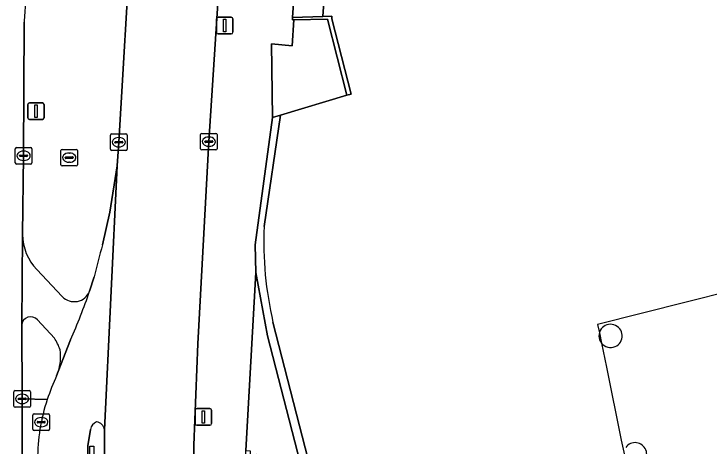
# Model space of a CAD drawing. Extents: x 160806 to 161707, y 383696 to 384148.
# Drawn here: x 161240.31 to 161282.26, y 384045.04 to 384071.1 of the extents above; entities that cross this region are included whole.
import ezdxf

# ---------------------------------------------------------------- set-up
doc = ezdxf.new("R2010")
doc.units = 0
for name, color, linetype in [('IMGEO_Berm_groen', 7, 'Continuous'), ('IMGEO_Erf', 7, 'Continuous'), ('IMGEO_Fietspad_open', 7, 'Continuous'), ('IMGEO_Groenvoorziening', 7, 'Continuous'), ('IMGEO_Kolk', 7, 'Continuous'), ('IMGEO_Lichtmast', 7, 'Continuous'), ('IMGEO_Muur', 7, 'Continuous'), ('IMGEO_Pand', 7, 'Continuous'), ('IMGEO_Pand_overbouw', 7, 'Continuous'), ('IMGEO_Rijbaan_lokaal_gesloten', 7, 'Continuous'), ('IMGEO_Verkeerseiland_gesloten', 7, 'Continuous'), ('IMGEO_Verkeerseiland_open', 7, 'Continuous'), ('IMGEO_Voetpad_op_trap', 7, 'Continuous'), ('IMGEO_Voetpad_open', 7, 'Continuous')]:
    doc.layers.add(name, color=color, linetype=linetype)

msp = doc.modelspace()

# ---------------------------------------------------------------- linework, layer by layer
at = {"layer": 'IMGEO_Berm_groen'}
for points in [[(161245.651, 384057.178), (161246.101, 384059.141), (161246.534, 384061.926), (161246.642, 384063.354), (161247.385, 384075.974)], [(161240.932, 384070.595), (161240.898, 384062.544), (161240.839, 384057.795)], [(161241.697, 384055.675), (161243.231, 384054.048)], [(161244.88, 384054.377), (161245.164, 384055.248)], [(161240.785, 384052.326), (161240.812, 384047.879), (161242.322, 384047.839)], [(161242.758, 384051.553), (161241.732, 384052.655)], [(161242.891, 384049.279), (161242.992, 384049.531)]]:
    msp.add_lwpolyline(points, dxfattribs=at)
for centre, radius, start, end in [((161256.546, 384070.063), 15.623, 173.8448, 178.0481), ((161243.882, 384057.793), 3.043, 179.9635, 224.1045), ((161339.607, 384032.443), 97.158, 165.25117, 166.42502), ((161243.949, 384054.746), 1.001, 224.1663, 338.4001), ((161241.328, 384052.291), 0.544, 41.9638, 176.3519), ((161239.773, 384049.669), 3.53, 19.3784, 32.2636), ((161239.952, 384050.448), 3.175, 343.2132, 7.0929), ((161256.438, 384043.094), 14.892, 155.4592, 161.419)]:
    msp.add_arc(centre, radius, start, end, dxfattribs=at)
at = {"layer": 'IMGEO_Erf'}
for points in [[(161258.142, 384075.877), (161259.259, 384075.342), (161258.953, 384070.946), (161259.485, 384070.964), (161259.499, 384070.804), (161260.651, 384066.265), (161260.403, 384066.198), (161256.404, 384064.995), (161255.41, 384058.281)], [(161255.944, 384052.5), (161269.44, 384000), (161277.147, 383970.021), (161277.255, 383970.048), (161278.831, 383963.961), (161284.147, 383964.369), (161284.463, 383960.399), (161296.995, 383961.414)]]:
    msp.add_lwpolyline(points, dxfattribs=at)
for centre, radius, start, end in [((161276.781, 384057.34), 21.392, 177.4786, 193.0765), ((161276.312, 384051.68), 0.7, 292.9038, 143.3297), ((161276.312, 384051.68), 0.7, 143.3502, 292.8833), ((161277.793, 384044.543), 0.7, 321.5287, 143.4389)]:
    msp.add_arc(centre, radius, start, end, dxfattribs=at)
at = {"layer": 'IMGEO_Fietspad_open'}
for points in [[(161249.628, 384108.58), (161249.439, 384106.473), (161249.367, 384105.443), (161249.34, 384104.733), (161249.2, 384102.659), (161247.385, 384075.974), (161246.642, 384063.354), (161246.534, 384061.926), (161245.768, 384046.018), (161245.774, 384039.965)], [(161254.96, 383995.918), (161254.342, 384000), (161252.995, 384010.522), (161252.225, 384018.324), (161251.404, 384031.316), (161251.17, 384045.084), (161251.414, 384051.201), (161252.071, 384063.398), (161254.594, 384102.029), (161254.881, 384105.245)], [(161245.768, 384046.018), (161246.534, 384061.926), (161246.101, 384059.141), (161245.651, 384057.178)], [(161240.839, 384057.795), (161240.785, 384052.326)], [(161243.231, 384054.048), (161241.697, 384055.675)], [(161245.164, 384055.248), (161244.88, 384054.377)], [(161241.732, 384052.655), (161242.758, 384051.553)], [(161243.731, 384051.446), (161242.992, 384049.531), (161242.891, 384049.279)], [(161242.992, 384049.531), (161243.731, 384051.446)], [(161244.731, 384032.028), (161244.792, 384040.216), (161244.782, 384045.046), (161244.928, 384046.038)]]:
    msp.add_lwpolyline(points, dxfattribs=at)
for centre, radius, start, end in [((161243.882, 384057.793), 3.043, 179.9635, 224.1045), ((161339.607, 384032.443), 97.158, 165.25117, 166.42502), ((161243.949, 384054.746), 1.001, 224.1663, 338.4001), ((161210.657, 384066.102), 36.176, 336.1002, 341.0879), ((161210.657, 384066.102), 36.176, 336.1002, 341.0879), ((161241.328, 384052.291), 0.544, 41.9638, 176.3519), ((161239.773, 384049.669), 3.53, 19.3784, 32.2636), ((161239.952, 384050.448), 3.175, 343.2132, 7.0929), ((161256.438, 384043.094), 14.892, 155.4592, 161.419), ((161253.262, 384044.214), 11.525, 161.6658, 179.9197), ((161245.484, 384045.958), 0.562, 108.6767, 171.8119), ((161245.245, 384045.968), 0.525, 5.4499, 83.5707)]:
    msp.add_arc(centre, radius, start, end, dxfattribs=at)
at = {"layer": 'IMGEO_Groenvoorziening'}
msp.add_lwpolyline([(161257.201, 384070.744), (161257.098, 384069.176), (161255.854, 384069.288), (161255.909, 384064.846), (161256.404, 384064.995), (161260.403, 384066.198), (161259.242, 384070.784)], close=True, dxfattribs=at)
at = {"layer": 'IMGEO_Kolk'}
for p, q in [((161246.14, 384062.932), (161246.14, 384063.784)), ((161246.215, 384063.858), (161247.067, 384063.858)), ((161246.628, 384063.638), (161246.653, 384063.638)), ((161247.141, 384063.784), (161247.141, 384062.932)), ((161251.571, 384062.967), (161251.571, 384063.819)), ((161251.646, 384063.893), (161252.498, 384063.893)), ((161252.059, 384063.673), (161252.084, 384063.673)), ((161252.572, 384063.819), (161252.572, 384062.967)), ((161246.399, 384063.352), (161246.399, 384063.364)), ((161246.837, 384063.315), (161246.439, 384063.315)), ((161246.442, 384063.401), (161246.84, 384063.401)), ((161246.883, 384063.364), (161246.883, 384063.352)), ((161251.83, 384063.387), (161251.83, 384063.399)), ((161252.268, 384063.35), (161251.87, 384063.35)), ((161251.873, 384063.436), (161252.271, 384063.436)), ((161252.314, 384063.399), (161252.314, 384063.387)), ((161240.397, 384062.118), (161240.397, 384062.97)), ((161240.472, 384063.044), (161241.324, 384063.044)), ((161240.885, 384062.824), (161240.91, 384062.824)), ((161241.398, 384062.97), (161241.398, 384062.118)), ((161243.149, 384062.003), (161243.149, 384062.855)), ((161243.224, 384062.929), (161244.076, 384062.929)), ((161244.15, 384062.855), (161244.15, 384062.003)), ((161247.067, 384062.858), (161246.215, 384062.858)), ((161246.651, 384063.078), (161246.626, 384063.078)), ((161252.498, 384062.893), (161251.646, 384062.893)), ((161252.082, 384063.113), (161252.057, 384063.113)), ((161240.656, 384062.538), (161240.656, 384062.55)), ((161241.094, 384062.501), (161240.696, 384062.501)), ((161240.699, 384062.587), (161241.097, 384062.587)), ((161241.14, 384062.55), (161241.14, 384062.538)), ((161243.408, 384062.423), (161243.408, 384062.435)), ((161243.846, 384062.386), (161243.448, 384062.386)), ((161243.451, 384062.472), (161243.849, 384062.472)), ((161243.637, 384062.709), (161243.662, 384062.709)), ((161243.892, 384062.435), (161243.892, 384062.423)), ((161241.324, 384062.044), (161240.472, 384062.044)), ((161240.908, 384062.264), (161240.883, 384062.264)), ((161243.66, 384062.149), (161243.635, 384062.149)), ((161244.076, 384061.929), (161243.224, 384061.929)), ((161240.311, 384047.453), (161240.311, 384048.305)), ((161240.386, 384048.379), (161241.238, 384048.379)), ((161240.799, 384048.159), (161240.824, 384048.159)), ((161241.312, 384048.305), (161241.312, 384047.453)), ((161240.57, 384047.873), (161240.57, 384047.885)), ((161241.008, 384047.836), (161240.61, 384047.836)), ((161240.613, 384047.922), (161241.011, 384047.922)), ((161241.054, 384047.885), (161241.054, 384047.873)), ((161241.238, 384047.379), (161240.386, 384047.379)), ((161240.822, 384047.599), (161240.797, 384047.599)), ((161241.46, 384046.053), (161241.46, 384046.905)), ((161241.535, 384046.979), (161242.387, 384046.979)), ((161242.461, 384046.905), (161242.461, 384046.053)), ((161241.719, 384046.473), (161241.719, 384046.485)), ((161242.157, 384046.436), (161241.759, 384046.436)), ((161241.762, 384046.522), (161242.16, 384046.522)), ((161241.948, 384046.759), (161241.973, 384046.759)), ((161242.203, 384046.485), (161242.203, 384046.473)), ((161241.971, 384046.199), (161241.946, 384046.199)), ((161242.387, 384045.979), (161241.535, 384045.979))]:
    msp.add_line(p, q, dxfattribs=at)
for points in [[(161246.14, 384062.932), (161246.14, 384063.784)], [(161246.215, 384063.858), (161247.067, 384063.858)], [(161247.141, 384063.784), (161247.141, 384062.932)], [(161251.571, 384062.967), (161251.571, 384063.819)], [(161251.646, 384063.893), (161252.498, 384063.893)], [(161252.572, 384063.819), (161252.572, 384062.967)], [(161240.397, 384062.118), (161240.397, 384062.97)], [(161240.472, 384063.044), (161241.324, 384063.044)], [(161241.398, 384062.97), (161241.398, 384062.118)], [(161243.149, 384062.003), (161243.149, 384062.855)], [(161243.224, 384062.929), (161244.076, 384062.929)], [(161244.15, 384062.855), (161244.15, 384062.003)], [(161247.067, 384062.858), (161246.215, 384062.858)], [(161252.498, 384062.893), (161251.646, 384062.893)], [(161241.324, 384062.044), (161240.472, 384062.044)], [(161244.076, 384061.929), (161243.224, 384061.929)], [(161240.311, 384047.453), (161240.311, 384048.305)], [(161240.386, 384048.379), (161241.238, 384048.379)], [(161241.312, 384048.305), (161241.312, 384047.453)], [(161241.238, 384047.379), (161240.386, 384047.379)], [(161241.46, 384046.053), (161241.46, 384046.905)], [(161241.535, 384046.979), (161242.387, 384046.979)], [(161242.461, 384046.905), (161242.461, 384046.053)], [(161242.387, 384045.979), (161241.535, 384045.979)]]:
    msp.add_lwpolyline(points, dxfattribs=at)
for centre, radius, start, end in [((161246.217, 384063.782), 0.0765, 91.552, 178.448), ((161246.217, 384063.782), 0.0765, 91.552, 178.448), ((161247.065, 384063.782), 0.0765, 1.552, 88.448), ((161247.065, 384063.782), 0.0765, 1.552, 88.448), ((161251.648, 384063.817), 0.0765, 91.552, 178.448), ((161251.648, 384063.817), 0.0765, 91.552, 178.448), ((161252.496, 384063.817), 0.0765, 1.552, 88.448), ((161252.496, 384063.817), 0.0765, 1.552, 88.448), ((161246.439, 384063.361), 0.0403, 85.8775, 175.7526), ((161246.436, 384063.351), 0.0366, 178.938, 274.7102), ((161246.84, 384063.358), 0.043, 264.8664, 352.4533), ((161246.844, 384063.363), 0.0386, 1.7309, 96.639), ((161251.87, 384063.396), 0.0403, 85.8775, 175.7526), ((161251.867, 384063.386), 0.0366, 178.938, 274.7102), ((161252.271, 384063.393), 0.043, 264.8664, 352.4533), ((161252.275, 384063.398), 0.0386, 1.7309, 96.639), ((161240.474, 384062.968), 0.0765, 91.552, 178.448), ((161240.474, 384062.968), 0.0765, 91.552, 178.448), ((161241.322, 384062.968), 0.0765, 1.552, 88.448), ((161241.322, 384062.968), 0.0765, 1.552, 88.448), ((161243.226, 384062.853), 0.0765, 91.552, 178.448), ((161243.226, 384062.853), 0.0765, 91.552, 178.448), ((161244.074, 384062.853), 0.0765, 1.552, 88.448), ((161244.074, 384062.853), 0.0765, 1.552, 88.448), ((161246.217, 384062.934), 0.0765, 181.552, 268.448), ((161246.217, 384062.934), 0.0765, 181.552, 268.448), ((161247.065, 384062.934), 0.0765, 271.552, 358.448), ((161247.065, 384062.934), 0.0765, 271.552, 358.448), ((161251.648, 384062.969), 0.0765, 181.552, 268.448), ((161251.648, 384062.969), 0.0765, 181.552, 268.448), ((161252.496, 384062.969), 0.0765, 271.552, 358.448), ((161252.496, 384062.969), 0.0765, 271.552, 358.448), ((161240.696, 384062.547), 0.0403, 85.8775, 175.7526), ((161240.693, 384062.537), 0.0366, 178.938, 274.7102), ((161241.097, 384062.544), 0.043, 264.8664, 352.4533), ((161241.101, 384062.549), 0.0386, 1.7309, 96.639), ((161243.448, 384062.432), 0.0403, 85.8775, 175.7526), ((161243.445, 384062.422), 0.0366, 178.938, 274.7102), ((161243.849, 384062.429), 0.043, 264.8664, 352.4533), ((161243.853, 384062.434), 0.0386, 1.7309, 96.639), ((161240.474, 384062.12), 0.0765, 181.552, 268.448), ((161240.474, 384062.12), 0.0765, 181.552, 268.448), ((161241.322, 384062.12), 0.0765, 271.552, 358.448), ((161241.322, 384062.12), 0.0765, 271.552, 358.448), ((161243.226, 384062.005), 0.0765, 181.552, 268.448), ((161243.226, 384062.005), 0.0765, 181.552, 268.448), ((161244.074, 384062.005), 0.0765, 271.552, 358.448), ((161244.074, 384062.005), 0.0765, 271.552, 358.448), ((161240.388, 384048.303), 0.0765, 91.552, 178.448), ((161240.388, 384048.303), 0.0765, 91.552, 178.448), ((161241.236, 384048.303), 0.0765, 1.552, 88.448), ((161241.236, 384048.303), 0.0765, 1.552, 88.448), ((161240.61, 384047.882), 0.0403, 85.8775, 175.7526), ((161240.607, 384047.872), 0.0366, 178.938, 274.7102), ((161241.011, 384047.879), 0.043, 264.8664, 352.4533), ((161241.015, 384047.884), 0.0386, 1.7309, 96.639), ((161240.388, 384047.455), 0.0765, 181.552, 268.448), ((161240.388, 384047.455), 0.0765, 181.552, 268.448), ((161241.236, 384047.455), 0.0765, 271.552, 358.448), ((161241.236, 384047.455), 0.0765, 271.552, 358.448), ((161241.537, 384046.903), 0.0765, 91.552, 178.448), ((161241.537, 384046.903), 0.0765, 91.552, 178.448), ((161242.385, 384046.903), 0.0765, 1.552, 88.448), ((161242.385, 384046.903), 0.0765, 1.552, 88.448), ((161241.759, 384046.482), 0.0403, 85.8775, 175.7526), ((161241.756, 384046.472), 0.0366, 178.938, 274.7102), ((161242.16, 384046.479), 0.043, 264.8664, 352.4533), ((161242.164, 384046.484), 0.0386, 1.7309, 96.639), ((161241.537, 384046.055), 0.0765, 181.552, 268.448), ((161241.537, 384046.055), 0.0765, 181.552, 268.448), ((161242.385, 384046.055), 0.0765, 271.552, 358.448), ((161242.385, 384046.055), 0.0765, 271.552, 358.448)]:
    msp.add_arc(centre, radius, start, end, dxfattribs=at)
for centre, major_axis, ratio, start_param, end_param in [((161246.627, 384063.358), (-0.387, 0.002), 0.722429, 4.712389, 7.853982), ((161246.652, 384063.358), (-0.39, 0.002), 0.717154, 1.570796, 4.712389), ((161252.058, 384063.393), (-0.387, 0.002), 0.722429, 4.712389, 7.853982), ((161252.083, 384063.393), (-0.39, 0.002), 0.717154, 1.570796, 4.712389), ((161240.884, 384062.544), (-0.387, 0.002), 0.722429, 4.712389, 7.853982), ((161240.909, 384062.544), (-0.39, 0.002), 0.717154, 1.570796, 4.712389), ((161243.636, 384062.429), (-0.387, 0.002), 0.722429, 4.712389, 7.853982), ((161243.661, 384062.429), (-0.39, 0.002), 0.717154, 1.570796, 4.712389), ((161240.798, 384047.879), (-0.387, 0.002), 0.722429, 4.712389, 7.853982), ((161240.823, 384047.879), (-0.39, 0.002), 0.717154, 1.570796, 4.712389), ((161241.947, 384046.479), (-0.387, 0.002), 0.722429, 4.712389, 7.853982), ((161241.972, 384046.479), (-0.39, 0.002), 0.717154, 1.570796, 4.712389)]:
    msp.add_ellipse(centre, major_axis=major_axis, ratio=ratio, start_param=start_param, end_param=end_param, dxfattribs=at)
at = {"layer": 'IMGEO_Lichtmast'}
for p, q in [((161252.534, 384069.996), (161252.534, 384070.796)), ((161252.534, 384070.796), (161252.534, 384069.996)), ((161252.634, 384070.896), (161253.424, 384070.896)), ((161253.424, 384070.896), (161252.634, 384070.896)), ((161253.524, 384070.796), (161253.524, 384069.996)), ((161253.524, 384069.996), (161253.524, 384070.796)), ((161253.424, 384069.896), (161252.634, 384069.896)), ((161252.634, 384069.896), (161253.424, 384069.896)), ((161241.246, 384065.732), (161242.036, 384065.732)), ((161242.036, 384065.732), (161241.246, 384065.732)), ((161241.146, 384064.832), (161241.146, 384065.632)), ((161241.146, 384065.632), (161241.146, 384064.832)), ((161242.136, 384065.632), (161242.136, 384064.832)), ((161242.136, 384064.832), (161242.136, 384065.632)), ((161242.036, 384064.732), (161241.246, 384064.732)), ((161241.246, 384064.732), (161242.036, 384064.732)), ((161251.344, 384047.293), (161252.134, 384047.293)), ((161252.134, 384047.293), (161251.344, 384047.293)), ((161251.244, 384046.393), (161251.244, 384047.193)), ((161251.244, 384047.193), (161251.244, 384046.393)), ((161252.234, 384047.193), (161252.234, 384046.393)), ((161252.234, 384046.393), (161252.234, 384047.193)), ((161252.134, 384046.293), (161251.344, 384046.293)), ((161251.344, 384046.293), (161252.134, 384046.293))]:
    msp.add_line(p, q, dxfattribs=at)
for points in [[(161252.954, 384070.771), (161253.104, 384070.771), (161253.104, 384070.021), (161252.954, 384070.021), (161252.954, 384070.771)], [(161241.566, 384065.607), (161241.716, 384065.607), (161241.716, 384064.857), (161241.566, 384064.857), (161241.566, 384065.607)], [(161251.664, 384047.168), (161251.814, 384047.168), (161251.814, 384046.418), (161251.664, 384046.418), (161251.664, 384047.168)]]:
    msp.add_lwpolyline(points, dxfattribs=at)
for centre, start, end in [((161252.634, 384070.796), 90, 180), ((161252.634, 384070.796), 90, 180), ((161253.424, 384070.796), 0, 90), ((161253.424, 384070.796), 360, 90), ((161252.634, 384069.996), 180, 270), ((161252.634, 384069.996), 180, 270), ((161253.424, 384069.996), 270, 0), ((161253.424, 384069.996), 270, 0), ((161241.246, 384065.632), 90, 180), ((161241.246, 384065.632), 90, 180), ((161242.036, 384065.632), 0, 90), ((161242.036, 384065.632), 360, 90), ((161241.246, 384064.832), 180, 270), ((161241.246, 384064.832), 180, 270), ((161242.036, 384064.832), 270, 0), ((161242.036, 384064.832), 270, 0), ((161251.344, 384047.193), 90, 180), ((161251.344, 384047.193), 90, 180), ((161252.134, 384047.193), 0, 90), ((161252.134, 384047.193), 360, 90), ((161251.344, 384046.393), 180, 270), ((161251.344, 384046.393), 180, 270), ((161252.134, 384046.393), 270, 0), ((161252.134, 384046.393), 270, 0)]:
    msp.add_arc(centre, 0.1, start, end, dxfattribs=at)
at = {"layer": 'IMGEO_Muur'}
msp.add_lwpolyline([(161258.953, 384070.946), (161257.119, 384070.883), (161257.122, 384070.742), (161257.201, 384070.744), (161259.242, 384070.784), (161260.403, 384066.198), (161260.651, 384066.265), (161259.499, 384070.804), (161259.485, 384070.964)], close=True, dxfattribs=at)
msp.add_lwpolyline([(161255.41, 384058.281), (161256.404, 384064.995), (161255.909, 384064.846), (161254.877, 384057.177), (161254.903, 384055.513), (161255.62, 384051.677), (161268.946, 384000), (161276.705, 383969.909), (161276.791, 383969.927), (161278.191, 383964.035), (161275.884, 383963.446), (161270.865, 383962.164), (161266.225, 383960.979), (161266.11, 383960.95), (161266.166, 383960.733), (161267.055, 383960.972), (161278.831, 383963.961), (161277.255, 383970.048), (161277.147, 383970.021), (161269.44, 384000), (161255.944, 384052.5)], dxfattribs=at)
msp.add_arc((161276.781, 384057.34), 21.392, 177.4786, 193.0765, dxfattribs=at)
at = {"layer": 'IMGEO_Pand'}
for centre, start, end in [((161276.312, 384051.68), 292.9038, 143.3297), ((161276.312, 384051.68), 143.3502, 292.8833), ((161277.793, 384044.543), 321.5287, 143.4389)]:
    msp.add_arc(centre, 0.7, start, end, dxfattribs=at)
at = {"layer": 'IMGEO_Pand_overbouw'}
msp.add_lwpolyline([(161288.93, 384055.736), (161275.531, 384052.366), (161275.635, 384051.859), (161275.76, 384051.249), (161276.057, 384049.797), (161276.959, 384045.392), (161277.106, 384044.679), (161277.215, 384044.146), (161277.854, 384041.024), (161278.556, 384037.598), (161278.677, 384037.006), (161280.498, 384028.116), (161280.625, 384027.497), (161282.668, 384017.523)], dxfattribs=at)
at = {"layer": 'IMGEO_Rijbaan_lokaal_gesloten'}
msp.add_lwpolyline([(161241.503, 383955.344), (161241.35, 383969.171), (161241.386, 383970.061), (161241.173, 383990.494), (161240.939, 384010.954), (161240.824, 384032.428), (161240.812, 384047.358), (161240.812, 384047.879), (161240.785, 384052.326), (161240.839, 384057.795), (161240.898, 384062.544), (161240.932, 384070.595)], dxfattribs=at)
msp.add_arc((161256.546, 384070.063), 15.623, 173.8448, 178.0481, dxfattribs=at)
at = {"layer": 'IMGEO_Verkeerseiland_gesloten'}
msp.add_lwpolyline([(161242.322, 384047.839), (161240.812, 384047.879), (161240.812, 384047.358), (161240.824, 384032.428), (161240.939, 384010.954), (161241.173, 383990.494), (161241.386, 383970.061), (161241.35, 383969.171), (161242.491, 383969.295)], dxfattribs=at)
msp.add_arc((161253.262, 384044.214), 11.525, 161.6658, 179.9197, dxfattribs=at)
at = {"layer": 'IMGEO_Verkeerseiland_open'}
for points in [[(161244.928, 384046.038), (161244.782, 384045.046), (161244.792, 384040.216), (161244.897, 384045.026), (161245.14, 384045.027), (161245.127, 384040.236)], [(161245.774, 384039.965), (161245.768, 384046.018)]]:
    msp.add_lwpolyline(points, dxfattribs=at)
for centre, radius, start, end in [((161245.484, 384045.958), 0.562, 108.6767, 171.8119), ((161245.245, 384045.968), 0.525, 5.4499, 83.5707)]:
    msp.add_arc(centre, radius, start, end, dxfattribs=at)
at = {"layer": 'IMGEO_Voetpad_op_trap'}
msp.add_lwpolyline([(161257.506, 384076.305), (161257.119, 384070.883), (161258.953, 384070.946), (161259.259, 384075.342), (161258.142, 384075.877)], dxfattribs=at)
at = {"layer": 'IMGEO_Voetpad_open'}
for points in [[(161254.881, 384105.245), (161254.594, 384102.029), (161252.071, 384063.398), (161251.414, 384051.201), (161251.17, 384045.084), (161251.404, 384031.316), (161252.225, 384018.324), (161252.995, 384010.522), (161254.342, 384000), (161254.96, 383995.918)], [(161255.854, 384069.288), (161257.098, 384069.176), (161257.201, 384070.744), (161257.122, 384070.742), (161257.119, 384070.883), (161257.506, 384076.305)], [(161254.318, 384043.889), (161254.312, 384044.719), (161254.315, 384044.77), (161254.903, 384055.513), (161254.877, 384057.177), (161255.909, 384064.846), (161255.854, 384069.288)]]:
    msp.add_lwpolyline(points, dxfattribs=at)
msp.add_lwpolyline([(161255.62, 384051.677), (161254.903, 384055.513), (161254.315, 384044.77), (161254.562, 384044.757), (161254.565, 384044.501), (161254.945, 384044.55), (161255.905, 384040.878), (161259.354, 384027.662), (161262.602, 384015.052), (161265.158, 384005.179), (161266.498, 384000), (161270.413, 383984.864), (161273.656, 383972.166), (161275.884, 383963.446), (161278.191, 383964.035), (161276.791, 383969.927), (161276.705, 383969.909), (161268.946, 384000)], close=True, dxfattribs=at)

doc.saveas('drawing.dxf')
